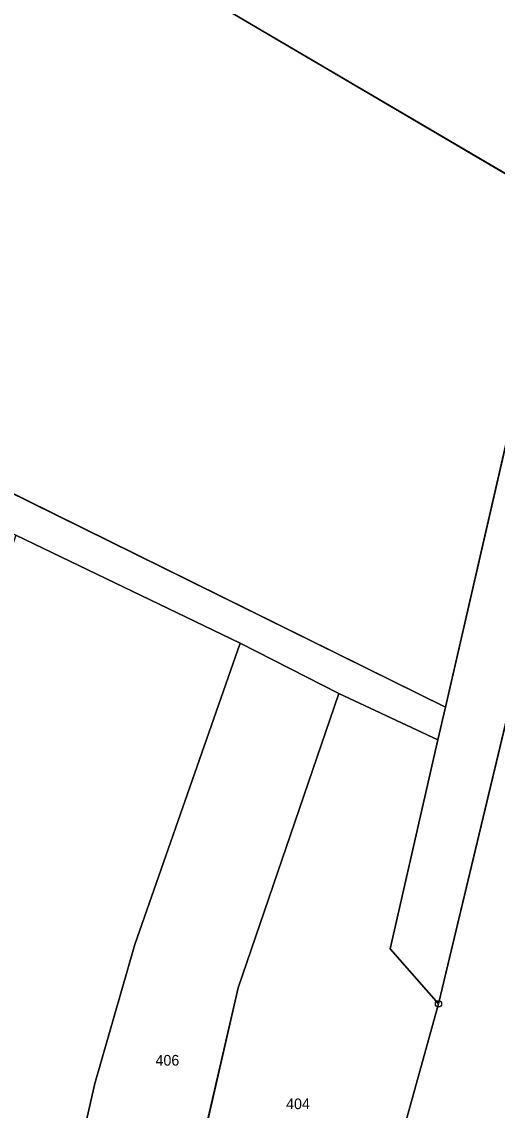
# Model space of a CAD drawing. Extents: x -689422 to -685210, y -987725 to -982160.
# Drawn here: x -686217.4 to -686141.4, y -986240.3 to -986066.3 of the extents above; entities that cross this region are included whole.
import ezdxf

# ---------------------------------------------------------------- set-up
doc = ezdxf.new("R2010")
doc.units = 0
for name, color, linetype in [('KN_Hranice_parcel', 7, 'Continuous'), ('KN_Parcelni cisla', 7, 'Continuous'), ('KN_Polygon parcely', 7, 'Continuous'), ('KN_POZEMKY_LESNI POZEMEK', 7, 'Continuous'), ('KN_POZEMKY_ORNA PUDA', 7, 'Continuous'), ('KN_POZEMKY_OSTATNI PLOCHA', 7, 'Continuous'), ('KN_POZEMKY_TTP', 7, 'Continuous'), ('KN_VYUZITI_14_ostatni plocha_dráha', 7, 'Continuous'), ('KN_Značky bodu BP', 7, 'Continuous')]:
    doc.layers.add(name, color=color, linetype=linetype)

msp = doc.modelspace()

# ---------------------------------------------------------------- linework, layer by layer
at = {"layer": 'KN_Hranice_parcel'}
for p, q in [((-686309.84, -985990.85), (-686131.32, -986095.8)), ((-686149.72, -986175.89), (-686352.49, -986075.81)), ((-686131.32, -986095.8), (-686149.72, -986175.89)), ((-686182.54, -986165.69), (-686218.39, -986148.4)), ((-686166.74, -986173.73), (-686182.54, -986165.69)), ((-686150.96, -986181.1), (-686166.74, -986173.73)), ((-686149.72, -986175.89), (-686150.96, -986181.1)), ((-686170.02, -986292.49), (-686150.83, -986223.33))]:
    msp.add_line(p, q, dxfattribs=at)
for points in [[(-686150.83, -986223.33), (-686121.49, -986100.61), (-686131.32, -986095.8)], [(-686182.54, -986165.69), (-686199.37, -986213.85), (-686205.74, -986236.04), (-686216.5, -986283.14)], [(-686166.74, -986173.73), (-686182.84, -986220.79), (-686198.71, -986289.46)], [(-686150.83, -986223.33), (-686158.55, -986214.55), (-686150.96, -986181.1)]]:
    msp.add_lwpolyline(points, dxfattribs=at)
at = {"layer": 'KN_Polygon parcely'}
for points in [[(-686309.84, -985990.85), (-686352.49, -986075.81), (-686149.72, -986175.89), (-686131.32, -986095.8)], [(-686440.09, -986038.87), (-686298.06, -986109.49), (-686294.08, -986111.59), (-686256.35, -986129.53), (-686218.39, -986148.4), (-686182.54, -986165.69), (-686166.74, -986173.73), (-686150.96, -986181.1), (-686149.72, -986175.89), (-686352.49, -986075.81), (-686397.13, -986052.91), (-686435.97, -986033.49)], [(-686149.72, -986175.89), (-686150.96, -986181.1), (-686158.55, -986214.55), (-686150.83, -986223.33), (-686121.49, -986100.61), (-686131.32, -986095.8)], [(-686250.49, -986272.07), (-686243.82, -986274.27), (-686216.5, -986283.14), (-686205.74, -986236.04), (-686199.37, -986213.85), (-686182.54, -986165.69), (-686218.39, -986148.4), (-686243.26, -986222.73)], [(-686205.74, -986236.04), (-686216.5, -986283.14), (-686198.71, -986289.46), (-686182.84, -986220.79), (-686166.74, -986173.73), (-686182.54, -986165.69), (-686199.37, -986213.85)], [(-686166.74, -986173.73), (-686182.84, -986220.79), (-686198.71, -986289.46), (-686171.74, -986298.5), (-686170.02, -986292.49), (-686150.83, -986223.33), (-686158.55, -986214.55), (-686150.96, -986181.1)]]:
    msp.add_lwpolyline(points, close=True, dxfattribs=at)
for points in [[(-686309.84, -985990.85), (-686131.32, -986095.8), (-686113.51, -986081.06), (-686121.15, -986068.47), (-686138.99, -986049.06)], [(-686136.64, -986241.02), (-686095.84, -986117.37), (-686080.67, -986074.93), (-686121.15, -986068.47), (-686113.51, -986081.06), (-686131.32, -986095.8), (-686121.49, -986100.61), (-686150.83, -986223.33), (-686170.02, -986292.49)]]:
    msp.add_lwpolyline(points, dxfattribs=at)
at = {"layer": 'KN_POZEMKY_LESNI POZEMEK'}
msp.add_line((-686131.32, -986095.8), (-686309.84, -985990.85), dxfattribs=at)
at = {"layer": 'KN_POZEMKY_ORNA PUDA'}
for p, q in [((-686309.84, -985990.85), (-686131.32, -986095.8)), ((-686352.49, -986075.81), (-686149.72, -986175.89)), ((-686149.72, -986175.89), (-686352.49, -986075.81)), ((-686131.32, -986095.8), (-686149.72, -986175.89)), ((-686182.54, -986165.69), (-686218.39, -986148.4)), ((-686218.39, -986148.4), (-686182.54, -986165.69)), ((-686199.37, -986213.85), (-686182.54, -986165.69)), ((-686182.54, -986165.69), (-686199.37, -986213.85)), ((-686166.74, -986173.73), (-686182.54, -986165.69)), ((-686182.54, -986165.69), (-686166.74, -986173.73)), ((-686182.84, -986220.79), (-686166.74, -986173.73)), ((-686166.74, -986173.73), (-686182.84, -986220.79)), ((-686166.74, -986173.73), (-686150.96, -986181.1)), ((-686150.96, -986181.1), (-686166.74, -986173.73)), ((-686149.72, -986175.89), (-686150.96, -986181.1)), ((-686150.96, -986181.1), (-686158.55, -986214.55)), ((-686205.74, -986236.04), (-686199.37, -986213.85)), ((-686199.37, -986213.85), (-686205.74, -986236.04)), ((-686158.55, -986214.55), (-686150.83, -986223.33)), ((-686198.71, -986289.46), (-686182.84, -986220.79)), ((-686182.84, -986220.79), (-686198.71, -986289.46)), ((-686150.83, -986223.33), (-686170.02, -986292.49)), ((-686216.5, -986283.14), (-686205.74, -986236.04)), ((-686205.74, -986236.04), (-686216.5, -986283.14))]:
    msp.add_line(p, q, dxfattribs=at)
at = {"layer": 'KN_POZEMKY_OSTATNI PLOCHA'}
for p, q in [((-686150.83, -986223.33), (-686121.49, -986100.61)), ((-686170.02, -986292.49), (-686150.83, -986223.33))]:
    msp.add_line(p, q, dxfattribs=at)
at = {"layer": 'KN_POZEMKY_TTP'}
for p, q in [((-686149.72, -986175.89), (-686131.32, -986095.8)), ((-686121.49, -986100.61), (-686150.83, -986223.33)), ((-686150.96, -986181.1), (-686149.72, -986175.89)), ((-686158.55, -986214.55), (-686150.96, -986181.1)), ((-686150.83, -986223.33), (-686158.55, -986214.55))]:
    msp.add_line(p, q, dxfattribs=at)
at = {"layer": 'KN_VYUZITI_14_ostatni plocha_dráha'}
for p, q in [((-686150.83, -986223.33), (-686121.49, -986100.61)), ((-686170.02, -986292.49), (-686150.83, -986223.33))]:
    msp.add_line(p, q, dxfattribs=at)
at = {"layer": 'KN_Značky bodu BP'}
for radius in [0.5, 0.0303]:
    msp.add_circle((-686150.83, -986223.33), radius, dxfattribs=at)

# ---------------------------------------------------------------- texts
at = {"layer": 'KN_Parcelni cisla'}
for s, p in [('406', (-686196.06, -986233.2)), ('404', (-686175.19, -986240.16))]:
    msp.add_text(s, height=1.7, dxfattribs=at).set_placement(p)

doc.saveas('drawing.dxf')
